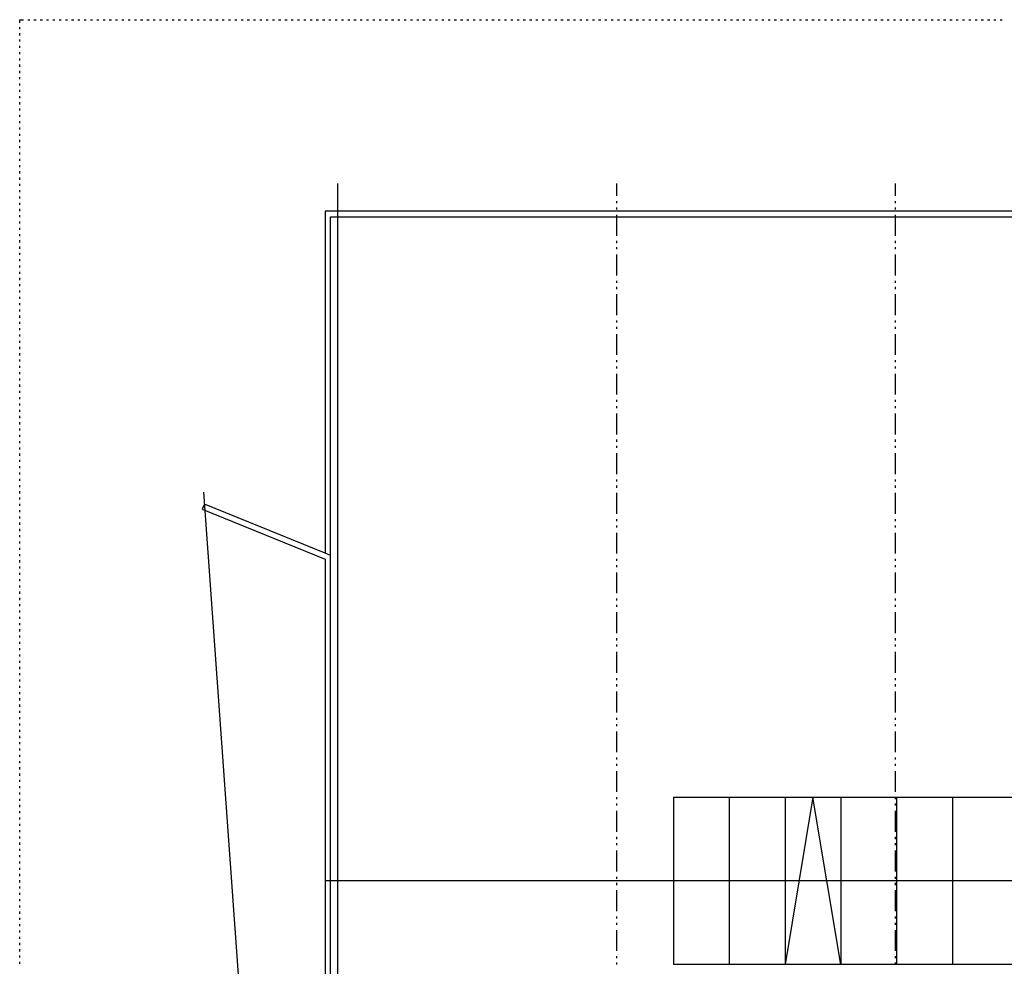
# Model space of a CAD drawing. Extents: x 997 to 109698, y 921 to 94021.
# Tile 703 of 718: x 997 to 18654, y 77047 to 94021. Entities that reach past the tile are written whole.
import ezdxf

# ---------------------------------------------------------------- set-up
doc = ezdxf.new("R2010")
doc.units = 0
doc.header["$MEASUREMENT"] = 0
doc.layers.add('1', color=7, linetype='CONTINUOUS')
doc.layers.add('40', color=7, linetype='CONTINUOUS')

msp = doc.modelspace()

# ---------------------------------------------------------------- linework, layer by layer
at = {"layer": '1', "color": 141}
for p, q in [((997.223511, 94020.953237), (1066.179858, 94020.953237)), ((997.223511, 93964.703237), (997.223511, 94020.953237)), ((1141.179858, 94020.953237), (1178.679858, 94020.953237)), ((1253.679858, 94020.953237), (1291.179858, 94020.953237)), ((1366.179858, 94020.953237), (1403.679858, 94020.953237)), ((1478.679858, 94020.953237), (1516.179858, 94020.953237)), ((1591.179858, 94020.953237), (1628.679858, 94020.953237)), ((1703.679858, 94020.953237), (1741.179858, 94020.953237)), ((1816.179858, 94020.953237), (1853.679858, 94020.953237)), ((1928.679858, 94020.953237), (1966.179858, 94020.953237)), ((2041.179858, 94020.953237), (2078.679858, 94020.953237)), ((2153.679858, 94020.953237), (2191.179858, 94020.953237)), ((2266.179858, 94020.953237), (2303.679858, 94020.953237)), ((2378.679858, 94020.953237), (2416.179858, 94020.953237)), ((2491.179858, 94020.953237), (2528.679858, 94020.953237)), ((2603.679858, 94020.953237), (2641.179858, 94020.953237)), ((2716.179858, 94020.953237), (2753.679858, 94020.953237)), ((2828.679858, 94020.953237), (2866.179858, 94020.953237)), ((2941.179858, 94020.953237), (2978.679858, 94020.953237)), ((3053.679858, 94020.953237), (3091.179858, 94020.953237)), ((3166.179858, 94020.953237), (3203.679858, 94020.953237)), ((3278.679858, 94020.953237), (3316.179858, 94020.953237)), ((3391.179858, 94020.953237), (3428.679858, 94020.953237)), ((3503.679858, 94020.953237), (3541.179858, 94020.953237)), ((3616.179858, 94020.953237), (3653.679858, 94020.953237)), ((3728.679858, 94020.953237), (3766.179858, 94020.953237)), ((3841.179858, 94020.953237), (3878.679858, 94020.953237)), ((3953.679858, 94020.953237), (3991.179858, 94020.953237)), ((4066.179858, 94020.953237), (4103.679858, 94020.953237)), ((4178.679858, 94020.953237), (4216.179858, 94020.953237)), ((4291.179858, 94020.953237), (4328.679858, 94020.953237)), ((4403.679858, 94020.953237), (4441.179858, 94020.953237)), ((4516.179858, 94020.953237), (4553.679858, 94020.953237)), ((4628.679858, 94020.953237), (4666.179858, 94020.953237)), ((4741.179858, 94020.953237), (4778.679858, 94020.953237)), ((4853.679858, 94020.953237), (4891.179858, 94020.953237)), ((4966.179858, 94020.953237), (5003.679858, 94020.953237)), ((5078.679858, 94020.953237), (5116.179858, 94020.953237)), ((5191.179858, 94020.953237), (5228.679858, 94020.953237)), ((5303.679858, 94020.953237), (5341.179858, 94020.953237)), ((5416.179858, 94020.953237), (5453.679858, 94020.953237)), ((5528.679858, 94020.953237), (5566.179858, 94020.953237)), ((5641.179858, 94020.953237), (5678.679858, 94020.953237)), ((5753.679858, 94020.953237), (5791.179858, 94020.953237)), ((5866.179858, 94020.953237), (5903.679858, 94020.953237)), ((5978.679858, 94020.953237), (6016.179858, 94020.953237)), ((6091.179858, 94020.953237), (6128.679858, 94020.953237)), ((6203.679858, 94020.953237), (6241.179858, 94020.953237)), ((6316.179858, 94020.953237), (6353.679858, 94020.953237)), ((6428.679858, 94020.953237), (6466.179858, 94020.953237)), ((6541.179858, 94020.953237), (6578.679858, 94020.953237)), ((6653.679858, 94020.953237), (6691.179858, 94020.953237)), ((6766.179858, 94020.953237), (6803.679858, 94020.953237)), ((6878.679858, 94020.953237), (6916.179858, 94020.953237)), ((6991.179858, 94020.953237), (7028.679858, 94020.953237)), ((7103.679858, 94020.953237), (7141.179858, 94020.953237)), ((7216.179858, 94020.953237), (7253.679858, 94020.953237)), ((7328.679858, 94020.953237), (7366.179858, 94020.953237)), ((7441.179858, 94020.953237), (7478.679858, 94020.953237)), ((7553.679858, 94020.953237), (7591.179858, 94020.953237)), ((7666.179858, 94020.953237), (7703.679858, 94020.953237)), ((7778.679858, 94020.953237), (7816.179858, 94020.953237)), ((7891.179858, 94020.953237), (7928.679858, 94020.953237)), ((8003.679858, 94020.953237), (8041.179858, 94020.953237)), ((8116.179858, 94020.953237), (8153.679858, 94020.953237)), ((8228.679858, 94020.953237), (8266.179858, 94020.953237)), ((8341.179858, 94020.953237), (8378.679858, 94020.953237)), ((8453.679858, 94020.953237), (8491.179858, 94020.953237)), ((8566.179858, 94020.953237), (8603.679858, 94020.953237)), ((8678.679858, 94020.953237), (8716.179858, 94020.953237)), ((8791.179858, 94020.953237), (8828.679858, 94020.953237)), ((8903.679858, 94020.953237), (8941.179858, 94020.953237)), ((9016.179858, 94020.953237), (9053.679858, 94020.953237)), ((9128.679858, 94020.953237), (9166.179858, 94020.953237)), ((9241.179858, 94020.953237), (9278.679858, 94020.953237)), ((9353.679858, 94020.953237), (9391.179858, 94020.953237)), ((9466.179858, 94020.953237), (9503.679858, 94020.953237)), ((9578.679858, 94020.953237), (9616.179858, 94020.953237)), ((9691.179858, 94020.953237), (9728.679858, 94020.953237)), ((9803.679858, 94020.953237), (9841.179858, 94020.953237)), ((9916.179858, 94020.953237), (9953.679858, 94020.953237)), ((10028.679858, 94020.953237), (10066.179858, 94020.953237)), ((10141.179858, 94020.953237), (10178.679858, 94020.953237)), ((10253.679858, 94020.953237), (10291.179858, 94020.953237)), ((10366.179858, 94020.953237), (10403.679858, 94020.953237)), ((10478.679858, 94020.953237), (10516.179858, 94020.953237)), ((10591.179858, 94020.953237), (10628.679858, 94020.953237)), ((10703.679858, 94020.953237), (10741.179858, 94020.953237)), ((10816.179858, 94020.953237), (10853.679858, 94020.953237)), ((10928.679858, 94020.953237), (10966.179858, 94020.953237)), ((11041.179858, 94020.953237), (11078.679858, 94020.953237)), ((11153.679858, 94020.953237), (11191.179858, 94020.953237)), ((11266.179858, 94020.953237), (11303.679858, 94020.953237)), ((11378.679858, 94020.953237), (11416.179858, 94020.953237)), ((11491.179858, 94020.953237), (11528.679858, 94020.953237)), ((11603.679858, 94020.953237), (11641.179858, 94020.953237)), ((11716.179858, 94020.953237), (11753.679858, 94020.953237)), ((11828.679858, 94020.953237), (11866.179858, 94020.953237)), ((11941.179858, 94020.953237), (11978.679858, 94020.953237)), ((12053.679858, 94020.953237), (12091.179858, 94020.953237)), ((12166.179858, 94020.953237), (12203.679858, 94020.953237)), ((12278.679858, 94020.953237), (12316.179858, 94020.953237)), ((12391.179858, 94020.953237), (12428.679858, 94020.953237)), ((12503.679858, 94020.953237), (12541.179858, 94020.953237)), ((12616.179858, 94020.953237), (12653.679858, 94020.953237)), ((12728.679858, 94020.953237), (12766.179858, 94020.953237)), ((12841.179858, 94020.953237), (12878.679858, 94020.953237)), ((12953.679858, 94020.953237), (12991.179858, 94020.953237)), ((13066.179858, 94020.953237), (13103.679858, 94020.953237)), ((13178.679858, 94020.953237), (13216.179858, 94020.953237)), ((13291.179858, 94020.953237), (13328.679858, 94020.953237)), ((13403.679858, 94020.953237), (13441.179858, 94020.953237)), ((13516.179858, 94020.953237), (13553.679858, 94020.953237)), ((13628.679858, 94020.953237), (13666.179858, 94020.953237)), ((13741.179858, 94020.953237), (13778.679858, 94020.953237)), ((13853.679858, 94020.953237), (13891.179858, 94020.953237)), ((13966.179858, 94020.953237), (14003.679858, 94020.953237)), ((14078.679858, 94020.953237), (14116.179858, 94020.953237)), ((14191.179858, 94020.953237), (14228.679858, 94020.953237)), ((14303.679858, 94020.953237), (14341.179858, 94020.953237)), ((14416.179858, 94020.953237), (14453.679858, 94020.953237)), ((14528.679858, 94020.953237), (14566.179858, 94020.953237)), ((14641.179858, 94020.953237), (14678.679858, 94020.953237)), ((14753.679858, 94020.953237), (14791.179858, 94020.953237)), ((14866.179858, 94020.953237), (14903.679858, 94020.953237)), ((14978.679858, 94020.953237), (15016.179858, 94020.953237)), ((15091.179858, 94020.953237), (15128.679858, 94020.953237)), ((15203.679858, 94020.953237), (15241.179858, 94020.953237)), ((15316.179858, 94020.953237), (15353.679858, 94020.953237)), ((15428.679858, 94020.953237), (15466.179858, 94020.953237)), ((15541.179858, 94020.953237), (15578.679858, 94020.953237)), ((15653.679858, 94020.953237), (15691.179858, 94020.953237)), ((15766.179858, 94020.953237), (15803.679858, 94020.953237)), ((15878.679858, 94020.953237), (15916.179858, 94020.953237)), ((15991.179858, 94020.953237), (16028.679858, 94020.953237)), ((16103.679858, 94020.953237), (16141.179858, 94020.953237)), ((16216.179858, 94020.953237), (16253.679858, 94020.953237)), ((16328.679858, 94020.953237), (16366.179858, 94020.953237)), ((16441.179858, 94020.953237), (16478.679858, 94020.953237)), ((16553.679858, 94020.953237), (16591.179858, 94020.953237)), ((16666.179858, 94020.953237), (16703.679858, 94020.953237)), ((16778.679858, 94020.953237), (16816.179858, 94020.953237)), ((16891.179858, 94020.953237), (16928.679858, 94020.953237)), ((17003.679858, 94020.953237), (17041.179858, 94020.953237)), ((17116.179858, 94020.953237), (17153.679858, 94020.953237)), ((17228.679858, 94020.953237), (17266.179858, 94020.953237)), ((17341.179858, 94020.953237), (17378.679858, 94020.953237)), ((17453.679858, 94020.953237), (17491.179858, 94020.953237)), ((17566.179858, 94020.953237), (17603.679858, 94020.953237)), ((17678.679858, 94020.953237), (17716.179858, 94020.953237)), ((17791.179858, 94020.953237), (17828.679858, 94020.953237)), ((17903.679858, 94020.953237), (17941.179858, 94020.953237)), ((18016.179858, 94020.953237), (18053.679858, 94020.953237)), ((18128.679858, 94020.953237), (18166.179858, 94020.953237)), ((18241.179858, 94020.953237), (18278.679858, 94020.953237)), ((18353.679858, 94020.953237), (18391.179858, 94020.953237)), ((18466.179858, 94020.953237), (18503.679858, 94020.953237)), ((18578.679858, 94020.953237), (18616.179858, 94020.953237)), ((997.223511, 93852.203237), (997.223511, 93889.703237)), ((997.223511, 93739.703237), (997.223511, 93777.203237)), ((997.223511, 93627.203237), (997.223511, 93664.703237)), ((997.223511, 93514.703237), (997.223511, 93552.203237)), ((997.223511, 93402.203237), (997.223511, 93439.703237)), ((997.223511, 93289.703237), (997.223511, 93327.203237)), ((997.223511, 93177.203237), (997.223511, 93214.703237)), ((997.223511, 93064.703237), (997.223511, 93102.203237)), ((997.223511, 92952.203237), (997.223511, 92989.703237)), ((997.223511, 92839.703237), (997.223511, 92877.203237)), ((997.223511, 92727.203237), (997.223511, 92764.703237)), ((997.223511, 92614.703237), (997.223511, 92652.203237)), ((997.223511, 92502.203237), (997.223511, 92539.703237)), ((997.223511, 92389.703237), (997.223511, 92427.203237)), ((997.223511, 92277.203237), (997.223511, 92314.703237)), ((997.223511, 92164.703237), (997.223511, 92202.203237)), ((997.223511, 92052.203237), (997.223511, 92089.703237)), ((997.223511, 91939.703237), (997.223511, 91977.203237)), ((997.223511, 91827.203237), (997.223511, 91864.703237)), ((997.223511, 91714.703237), (997.223511, 91752.203237)), ((997.223511, 91602.203237), (997.223511, 91639.703237)), ((997.223511, 91489.703237), (997.223511, 91527.203237)), ((997.223511, 91377.203237), (997.223511, 91414.703237)), ((997.223511, 91264.703237), (997.223511, 91302.203237)), ((997.223511, 91152.203237), (997.223511, 91189.703237)), ((997.223511, 91039.703237), (997.223511, 91077.203237)), ((997.223511, 90927.203237), (997.223511, 90964.703237)), ((997.223511, 90814.703237), (997.223511, 90852.203237)), ((997.223511, 90702.203237), (997.223511, 90739.703237)), ((997.223511, 90589.703237), (997.223511, 90627.203237)), ((997.223511, 90477.203237), (997.223511, 90514.703237)), ((997.223511, 90364.703237), (997.223511, 90402.203237)), ((997.223511, 90252.203237), (997.223511, 90289.703237)), ((997.223511, 90139.703237), (997.223511, 90177.203237)), ((997.223511, 90027.203237), (997.223511, 90064.703237)), ((997.223511, 89914.703237), (997.223511, 89952.203237)), ((997.223511, 89802.203237), (997.223511, 89839.703237)), ((997.223511, 89689.703237), (997.223511, 89727.203237)), ((997.223511, 89577.203237), (997.223511, 89614.703237)), ((997.223511, 89464.703237), (997.223511, 89502.203237)), ((997.223511, 89352.203237), (997.223511, 89389.703237)), ((997.223511, 89239.703237), (997.223511, 89277.203237)), ((997.223511, 89127.203237), (997.223511, 89164.703237)), ((997.223511, 89014.703237), (997.223511, 89052.203237)), ((997.223511, 88902.203237), (997.223511, 88939.703237)), ((997.223511, 88789.703237), (997.223511, 88827.203237)), ((997.223511, 88677.203237), (997.223511, 88714.703237)), ((997.223511, 88564.703237), (997.223511, 88602.203237)), ((997.223511, 88452.203237), (997.223511, 88489.703237)), ((997.223511, 88339.703237), (997.223511, 88377.203237)), ((997.223511, 88227.203237), (997.223511, 88264.703237)), ((997.223511, 88114.703237), (997.223511, 88152.203237)), ((997.223511, 88002.203237), (997.223511, 88039.703237)), ((997.223511, 87889.703237), (997.223511, 87927.203237)), ((997.223511, 87777.203237), (997.223511, 87814.703237)), ((997.223511, 87664.703237), (997.223511, 87702.203237)), ((997.223511, 87552.203237), (997.223511, 87589.703237)), ((997.223511, 87439.703237), (997.223511, 87477.203237)), ((997.223511, 87327.203237), (997.223511, 87364.703237)), ((997.223511, 87214.703237), (997.223511, 87252.203237)), ((997.223511, 87102.203237), (997.223511, 87139.703237)), ((997.223511, 86989.703237), (997.223511, 87027.203237)), ((997.223511, 86877.203237), (997.223511, 86914.703237)), ((997.223511, 86764.703237), (997.223511, 86802.203237)), ((997.223511, 86652.203237), (997.223511, 86689.703237)), ((997.223511, 86539.703237), (997.223511, 86577.203237)), ((997.223511, 86427.203237), (997.223511, 86464.703237)), ((997.223511, 86314.703237), (997.223511, 86352.203237)), ((997.223511, 86202.203237), (997.223511, 86239.703237)), ((997.223511, 86089.703237), (997.223511, 86127.203237)), ((997.223511, 85977.203237), (997.223511, 86014.703237)), ((997.223511, 85864.703237), (997.223511, 85902.203237)), ((997.223511, 85752.203237), (997.223511, 85789.703237)), ((997.223511, 85639.703237), (997.223511, 85677.203237)), ((997.223511, 85527.203237), (997.223511, 85564.703237)), ((997.223511, 85414.703237), (997.223511, 85452.203237)), ((997.223511, 85302.203237), (997.223511, 85339.703237)), ((997.223511, 85189.703237), (997.223511, 85227.203237)), ((997.223511, 85077.203237), (997.223511, 85114.703237)), ((997.223511, 84964.703237), (997.223511, 85002.203237)), ((997.223511, 84852.203237), (997.223511, 84889.703237)), ((997.223511, 84739.703237), (997.223511, 84777.203237)), ((997.223511, 84627.203237), (997.223511, 84664.703237)), ((997.223511, 84514.703237), (997.223511, 84552.203237)), ((997.223511, 84402.203237), (997.223511, 84439.703237)), ((997.223511, 84289.703237), (997.223511, 84327.203237)), ((997.223511, 84177.203237), (997.223511, 84214.703237)), ((997.223511, 84064.703237), (997.223511, 84102.203237)), ((997.223511, 83952.203237), (997.223511, 83989.703237)), ((997.223511, 83839.703237), (997.223511, 83877.203237)), ((997.223511, 83727.203237), (997.223511, 83764.703237)), ((997.223511, 83614.703237), (997.223511, 83652.203237)), ((997.223511, 83502.203237), (997.223511, 83539.703237)), ((997.223511, 83389.703237), (997.223511, 83427.203237)), ((997.223511, 83277.203237), (997.223511, 83314.703237)), ((997.223511, 83164.703237), (997.223511, 83202.203237)), ((997.223511, 83052.203237), (997.223511, 83089.703237)), ((997.223511, 82939.703237), (997.223511, 82977.203237)), ((997.223511, 82827.203237), (997.223511, 82864.703237)), ((997.223511, 82714.703237), (997.223511, 82752.203237)), ((997.223511, 82602.203237), (997.223511, 82639.703237)), ((997.223511, 82489.703237), (997.223511, 82527.203237)), ((997.223511, 82377.203237), (997.223511, 82414.703237)), ((997.223511, 82264.703237), (997.223511, 82302.203237)), ((997.223511, 82152.203237), (997.223511, 82189.703237)), ((997.223511, 82039.703237), (997.223511, 82077.203237)), ((997.223511, 81927.203237), (997.223511, 81964.703237)), ((997.223511, 81814.703237), (997.223511, 81852.203237)), ((997.223511, 81702.203237), (997.223511, 81739.703237)), ((997.223511, 81589.703237), (997.223511, 81627.203237)), ((997.223511, 81477.203237), (997.223511, 81514.703237)), ((997.223511, 81364.703237), (997.223511, 81402.203237)), ((997.223511, 81252.203237), (997.223511, 81289.703237)), ((997.223511, 81139.703237), (997.223511, 81177.203237)), ((997.223511, 81027.203237), (997.223511, 81064.703237)), ((997.223511, 80914.703237), (997.223511, 80952.203237)), ((997.223511, 80802.203237), (997.223511, 80839.703237)), ((997.223511, 80689.703237), (997.223511, 80727.203237)), ((997.223511, 80577.203237), (997.223511, 80614.703237)), ((997.223511, 80464.703237), (997.223511, 80502.203237)), ((997.223511, 80352.203237), (997.223511, 80389.703237)), ((997.223511, 80239.703237), (997.223511, 80277.203237)), ((997.223511, 80127.203237), (997.223511, 80164.703237)), ((997.223511, 80014.703237), (997.223511, 80052.203237)), ((997.223511, 79902.203237), (997.223511, 79939.703237)), ((997.223511, 79789.703237), (997.223511, 79827.203237)), ((997.223511, 79677.203237), (997.223511, 79714.703237)), ((997.223511, 79564.703237), (997.223511, 79602.203237)), ((997.223511, 79452.203237), (997.223511, 79489.703237)), ((997.223511, 79339.703237), (997.223511, 79377.203237)), ((997.223511, 79227.203237), (997.223511, 79264.703237)), ((997.223511, 79114.703237), (997.223511, 79152.203237)), ((997.223511, 79002.203237), (997.223511, 79039.703237)), ((997.223511, 78889.703237), (997.223511, 78927.203237)), ((997.223511, 78777.203237), (997.223511, 78814.703237)), ((997.223511, 78664.703237), (997.223511, 78702.203237)), ((997.223511, 78552.203237), (997.223511, 78589.703237)), ((997.223511, 78439.703237), (997.223511, 78477.203237)), ((997.223511, 78327.203237), (997.223511, 78364.703237)), ((997.223511, 78214.703237), (997.223511, 78252.203237)), ((997.223511, 78102.203237), (997.223511, 78139.703237)), ((997.223511, 77989.703237), (997.223511, 78027.203237)), ((997.223511, 77877.203237), (997.223511, 77914.703237)), ((997.223511, 77764.703237), (997.223511, 77802.203237)), ((997.223511, 77652.203237), (997.223511, 77689.703237)), ((997.223511, 77539.703237), (997.223511, 77577.203237)), ((997.223511, 77427.203237), (997.223511, 77464.703237)), ((997.223511, 77314.703237), (997.223511, 77352.203237)), ((997.223511, 77202.203237), (997.223511, 77239.703237)), ((997.223511, 77089.703237), (997.223511, 77127.203237))]:
    msp.add_line(p, q, dxfattribs=at)
at = {"layer": '40', "color": 8, "linetype": 'Continuous'}
for p, q in [((6697.636205, 91085.955237), (6697.636205, 66070.953238)), ((11697.636205, 91085.955237), (11697.636205, 90859.704238)), ((16697.636205, 91085.955237), (16697.636205, 90859.704238)), ((11697.636205, 90765.954238), (11697.636205, 90728.454238)), ((16697.636205, 90765.954238), (16697.636205, 90728.454238)), ((6472.636205, 90585.955237), (6472.636205, 84456.547342)), ((36922.636205, 90585.955237), (6472.636205, 90585.955237)), ((11697.636205, 90653.454238), (11697.636205, 90615.954238)), ((16697.636205, 90653.454238), (16697.636205, 90615.954238)), ((6572.636205, 84415.955238), (6572.636205, 90485.955237)), ((6572.636205, 90485.955237), (36822.636205, 90485.955237)), ((11697.636205, 90522.204238), (11697.636205, 90147.204238)), ((16697.636205, 90522.204238), (16697.636205, 90147.204238)), ((11697.636205, 90053.454238), (11697.636205, 90015.954238)), ((16697.636205, 90053.454238), (16697.636205, 90015.954238)), ((11697.636205, 89940.954238), (11697.636205, 89903.454238)), ((16697.636205, 89940.954238), (16697.636205, 89903.454238)), ((11697.636205, 89809.704238), (11697.636205, 89434.704238)), ((16697.636205, 89809.704238), (16697.636205, 89434.704238)), ((11697.636205, 89340.954238), (11697.636205, 89303.454238)), ((11697.636205, 89228.454238), (11697.636205, 89190.954238)), ((16697.636205, 89340.954238), (16697.636205, 89303.454238)), ((16697.636205, 89228.454238), (16697.636205, 89190.954238)), ((11697.636205, 89097.204238), (11697.636205, 88722.204238)), ((16697.636205, 89097.204238), (16697.636205, 88722.204238)), ((11697.636205, 88628.454238), (11697.636205, 88590.954238)), ((11697.636205, 88515.954238), (11697.636205, 88478.454238)), ((16697.636205, 88628.454238), (16697.636205, 88590.954238)), ((16697.636205, 88515.954238), (16697.636205, 88478.454238)), ((11697.636205, 88384.704238), (11697.636205, 88009.704238)), ((16697.636205, 88384.704238), (16697.636205, 88009.704238)), ((11697.636205, 87915.954238), (11697.636205, 87878.454238)), ((11697.636205, 87803.454238), (11697.636205, 87765.954238)), ((16697.636205, 87915.954238), (16697.636205, 87878.454238)), ((16697.636205, 87803.454238), (16697.636205, 87765.954238)), ((11697.636205, 87672.204238), (11697.636205, 87297.204238)), ((16697.636205, 87672.204238), (16697.636205, 87297.204238)), ((11697.636205, 87203.454238), (11697.636205, 87165.954238)), ((11697.636205, 87090.954238), (11697.636205, 87053.454238)), ((16697.636205, 87203.454238), (16697.636205, 87165.954238)), ((16697.636205, 87090.954238), (16697.636205, 87053.454238)), ((11697.636205, 86959.704238), (11697.636205, 86584.704238)), ((16697.636205, 86959.704238), (16697.636205, 86584.704238)), ((11697.636205, 86490.954238), (11697.636205, 86453.454238)), ((11697.636205, 86378.454238), (11697.636205, 86340.954238)), ((16697.636205, 86490.954238), (16697.636205, 86453.454238)), ((16697.636205, 86378.454238), (16697.636205, 86340.954238)), ((11697.636205, 86247.204238), (11697.636205, 85872.204238)), ((16697.636205, 86247.204238), (16697.636205, 85872.204238)), ((11697.636205, 85778.454238), (11697.636205, 85740.954238)), ((11697.636205, 85665.954238), (11697.636205, 85628.454238)), ((16697.636205, 85778.454238), (16697.636205, 85740.954238)), ((16697.636205, 85665.954238), (16697.636205, 85628.454238)), ((4294.29607, 85546.338273), (5699.70135, 66003.479846)), ((11697.636205, 85534.704238), (11697.636205, 85159.704238)), ((16697.636205, 85534.704238), (16697.636205, 85159.704238)), ((4309.522979, 85334.600541), (4271.911437, 85241.943259)), ((6472.636205, 84456.547342), (4309.522979, 85334.600541)), ((4271.911437, 85241.943259), (6472.636205, 84348.622744)), ((11697.636205, 85065.954238), (11697.636205, 85028.454238)), ((11697.636205, 84953.454238), (11697.636205, 84915.954238)), ((16697.636205, 85065.954238), (16697.636205, 85028.454238)), ((16697.636205, 84953.454238), (16697.636205, 84915.954238)), ((11697.636205, 84822.204238), (11697.636205, 84447.204238)), ((16697.636205, 84822.204238), (16697.636205, 84447.204238)), ((6572.636205, 84415.955238), (6472.636205, 84456.547342)), ((6572.636205, 84415.955238), (6572.636205, 84456.547342)), ((6572.636205, 66570.953238), (6572.636205, 84415.955238)), ((6472.636205, 84348.622744), (6472.636205, 66670.953237)), ((11697.636205, 84353.454238), (11697.636205, 84315.954238)), ((11697.636205, 84240.954238), (11697.636205, 84203.454238)), ((16697.636205, 84353.454238), (16697.636205, 84315.954238)), ((16697.636205, 84240.954238), (16697.636205, 84203.454238)), ((11697.636205, 84109.704238), (11697.636205, 83734.704238)), ((16697.636205, 84109.704238), (16697.636205, 83734.704238)), ((11697.636205, 83640.954238), (11697.636205, 83603.454238)), ((11697.636205, 83528.454238), (11697.636205, 83490.954238)), ((16697.636205, 83640.954238), (16697.636205, 83603.454238)), ((16697.636205, 83528.454238), (16697.636205, 83490.954238)), ((11697.636205, 83397.204238), (11697.636205, 83022.204238)), ((16697.636205, 83397.204238), (16697.636205, 83022.204238)), ((11697.636205, 82928.454238), (11697.636205, 82890.954238)), ((11697.636205, 82815.954238), (11697.636205, 82778.454238)), ((16697.636205, 82928.454238), (16697.636205, 82890.954238)), ((16697.636205, 82815.954238), (16697.636205, 82778.454238)), ((11697.636205, 82684.704238), (11697.636205, 82309.704238)), ((16697.636205, 82684.704238), (16697.636205, 82309.704238)), ((11697.636205, 82215.954238), (11697.636205, 82178.454238)), ((11697.636205, 82103.454238), (11697.636205, 82065.954238)), ((16697.636205, 82215.954238), (16697.636205, 82178.454238)), ((16697.636205, 82103.454238), (16697.636205, 82065.954238)), ((11697.636205, 81972.204238), (11697.636205, 81597.204238)), ((16697.636205, 81972.204238), (16697.636205, 81597.204238)), ((11697.636205, 81503.454238), (11697.636205, 81465.954238)), ((16697.636205, 81503.454238), (16697.636205, 81465.954238)), ((11697.636205, 81390.954238), (11697.636205, 81353.454238)), ((11697.636205, 81259.704238), (11697.636205, 80884.704238)), ((16697.636205, 81390.954238), (16697.636205, 81353.454238)), ((16697.636205, 81259.704238), (16697.636205, 80884.704238)), ((11697.636205, 80790.954238), (11697.636205, 80753.454238)), ((16697.636205, 80790.954238), (16697.636205, 80753.454238)), ((11697.636205, 80678.454238), (11697.636205, 80640.954238)), ((11697.636205, 80547.204238), (11697.636205, 80172.204238)), ((16697.636205, 80678.454238), (16697.636205, 80640.954238)), ((16697.636205, 80547.204238), (16697.636205, 80172.204238)), ((11697.636205, 80078.454238), (11697.636205, 80040.954238)), ((12722.636205, 80078.454237), (12722.636205, 77078.454237)), ((12722.636205, 80078.454237), (30722.636205, 80078.454237)), ((13722.636205, 80078.454237), (13722.636205, 77078.454237)), ((15222.636205, 80078.454237), (14722.636205, 77078.454237)), ((14722.636205, 80078.454237), (14722.636205, 77078.454237)), ((15722.636205, 77078.454237), (15222.636205, 80078.454237)), ((15722.636205, 80078.454237), (15722.636205, 77078.454237)), ((16697.636205, 80078.454238), (16697.636205, 80040.954238)), ((16722.636205, 80078.454237), (16722.636205, 77078.454237)), ((17722.636205, 80078.454237), (17722.636205, 77078.454237)), ((11697.636205, 79965.954238), (11697.636205, 79928.454238)), ((11697.636205, 79834.704238), (11697.636205, 79459.704238)), ((16697.636205, 79965.954238), (16697.636205, 79928.454238)), ((16697.636205, 79834.704238), (16697.636205, 79459.704238)), ((11697.636205, 79365.954238), (11697.636205, 79328.454238)), ((16697.636205, 79365.954238), (16697.636205, 79328.454238)), ((11697.636205, 79253.454238), (11697.636205, 79215.954238)), ((11697.636205, 79122.204238), (11697.636205, 78747.204238)), ((16697.636205, 79253.454238), (16697.636205, 79215.954238)), ((16697.636205, 79122.204238), (16697.636205, 78747.204238)), ((36922.636205, 78578.454237), (6472.636205, 78578.454237)), ((11697.636205, 78653.454238), (11697.636205, 78615.954238)), ((16697.636205, 78653.454238), (16697.636205, 78615.954238)), ((11697.636205, 78540.954238), (11697.636205, 78503.454238)), ((11697.636205, 78409.704238), (11697.636205, 78034.704238)), ((16697.636205, 78540.954238), (16697.636205, 78503.454238)), ((16697.636205, 78409.704238), (16697.636205, 78034.704238)), ((11697.636205, 77940.954238), (11697.636205, 77903.454238)), ((16697.636205, 77940.954238), (16697.636205, 77903.454238)), ((11697.636205, 77828.454238), (11697.636205, 77790.954238)), ((11697.636205, 77697.204238), (11697.636205, 77322.204238)), ((16697.636205, 77828.454238), (16697.636205, 77790.954238)), ((16697.636205, 77697.204238), (16697.636205, 77322.204238)), ((11697.636205, 77228.454238), (11697.636205, 77190.954238)), ((16697.636205, 77228.454238), (16697.636205, 77190.954238)), ((11697.636205, 77115.954238), (11697.636205, 77078.454238)), ((30722.636205, 77078.454237), (12722.636205, 77078.454237)), ((16697.636205, 77115.954238), (16697.636205, 77078.454238))]:
    msp.add_line(p, q, dxfattribs=at)

doc.saveas('drawing.dxf')
